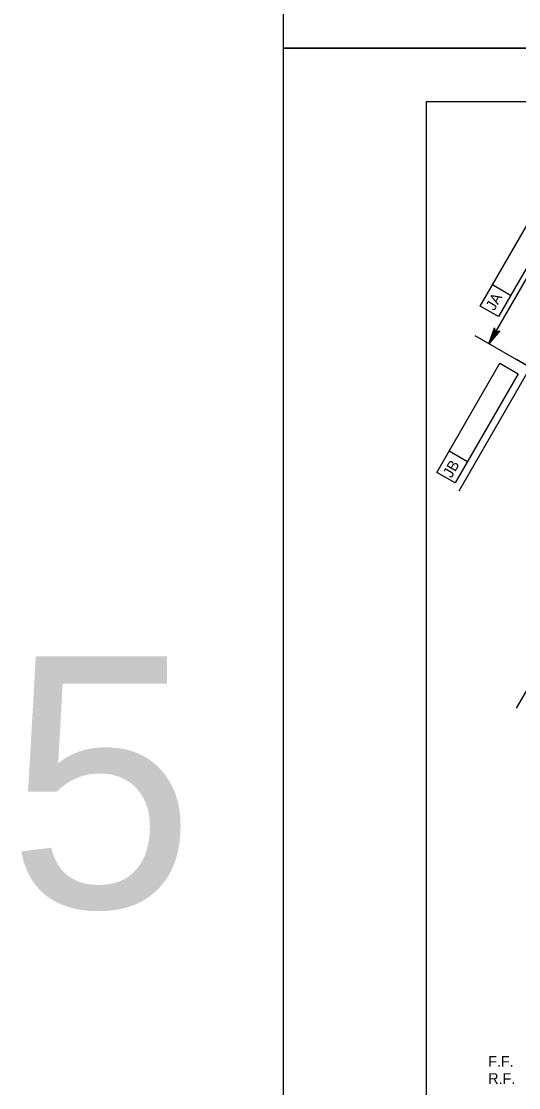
# Model space of a CAD drawing. Extents: x 638340 to 640241, y 295465 to 298435.
# Drawn here: x 638362 to 638501.3, y 295768.4 to 296067 of the extents above; entities that cross this region are included whole.
import ezdxf

# ---------------------------------------------------------------- set-up
doc = ezdxf.new("R2010")
doc.units = 0
for name, color, linetype in [('2', 7, 'Continuous'), ('4', 7, 'Continuous'), ('53', 7, 'Continuous'), ('PLT-BNDY', 7, 'Continuous')]:
    doc.layers.add(name, color=color, linetype=linetype)

msp = doc.modelspace()

# ---------------------------------------------------------------- linework, layer by layer
at = {"layer": '2'}
for p, q in [((638475.46, 295480.46), (638475.46, 296044.46)), ((638475.46, 296044.46), (639261.46, 296044.46))]:
    msp.add_line(p, q, dxfattribs=at)
at = {"layer": '4'}
for p, q in [((638492.92, 295976.69), (638518.3, 296020.64)), ((638490.49, 295987.22), (638508.14, 296017.79)), ((638513.25, 296014.84), (638495.6, 295984.27)), ((638499.02, 295990.2), (638493.91, 295993.15)), ((638495.6, 295984.27), (638490.49, 295987.22)), ((638541.54, 295948.62), (638489.09, 295978.91)), ((638478.37, 295940.65), (638496.02, 295971.22)), ((638496.02, 295971.22), (638501.14, 295968.27)), ((638513.47, 295964.83), (638500.67, 295972.22)), ((638501.14, 295968.27), (638483.49, 295937.7)), ((638504.51, 295970), (638484.5, 295935.35)), ((638486.91, 295943.62), (638481.79, 295946.58)), ((638542.1, 295946.52), (638500.58, 295874.6)), ((638483.49, 295937.7), (638478.37, 295940.65))]:
    msp.add_line(p, q, dxfattribs=at)
msp.add_lwpolyline([(638492.92, 295976.69), (638494.5, 295981.16), (638494.53, 295980.73), (638494.71, 295980.41), (638494.96, 295980.21), (638495.25, 295980.1), (638495.62, 295980.1), (638496.01, 295980.29), (638492.92, 295976.69), (638495.62, 295980.1), (638495.25, 295980.1), (638492.92, 295976.69), (638494.96, 295980.21), (638494.71, 295980.41), (638492.92, 295976.69), (638494.53, 295980.73)], dxfattribs=at)
msp.add_lwpolyline([(638493.97, 295979.49), (638494.83, 295979), (638492.92, 295976.69)], close=True, dxfattribs=at)
at = {"layer": 'PLT-BNDY'}
for points in [[(638435.46, 296653.46), (639276.46, 296653.46), (639276.46, 296059.46), (638435.46, 296059.46)], [(638435.46, 296059.46), (639276.46, 296059.46), (639276.46, 295465.46), (638435.46, 295465.46)]]:
    msp.add_lwpolyline(points, close=True, dxfattribs=at)

# ---------------------------------------------------------------- texts
at = {"layer": '4'}
for s, p in [('JA', (638494.46, 295985.73)), ('JB', (638482.47, 295938.9))]:
    msp.add_text(s, height=3, rotation=60, dxfattribs=at).set_placement(p)
for s, p in [('F.F.', (638492.75, 295774.2)), ('R.F.', (638492.75, 295769.42))]:
    msp.add_text(s, height=3, dxfattribs=at).set_placement(p)
at = {"layer": '53'}
msp.add_text('5', height=70.32, dxfattribs=at).set_placement((638358.23, 295818.79))

doc.saveas('drawing.dxf')
